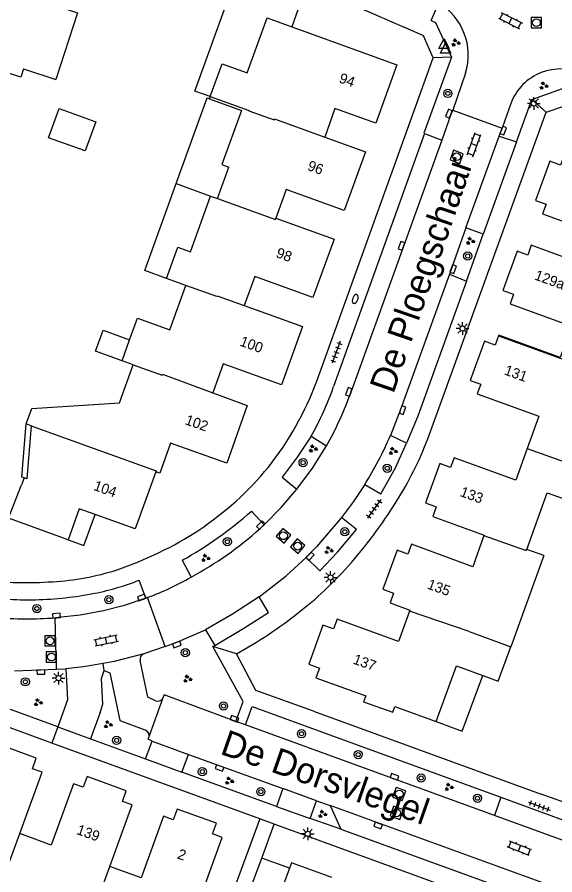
# Model space of a CAD drawing. Extents: x 137999 to 141000, y 397500 to 400501.
# Drawn here: x 138780.6 to 138832.8, y 400038.2 to 400121.4 of the extents above; entities that cross this region are included whole.
import ezdxf

# ---------------------------------------------------------------- set-up
doc = ezdxf.new("R2010")
doc.units = 0
for name, color, linetype in [('gg-afsc-erfafscheiding', 7, 'Continuous'), ('gg-anno-huisnummerreeks BGT', 7, 'Continuous'), ('gg-anno-openbare ruimte label', 7, 'Continuous'), ('gg-bbg-gedigitaliseerde bebouwing', 7, 'Continuous'), ('gg-bbg-gedigitaliseerde bijgebouw', 7, 'Continuous'), ('gg-bbg-hoofdgebouw', 7, 'Continuous'), ('gg-bbg-luifel en loopbrug', 7, 'Continuous'), ('gg-bbg-tussenscheiding', 7, 'Continuous'), ('gg-knt-verharding', 7, 'Continuous'), ('gg-knt-verharding nz', 7, 'Continuous'), ('gt-grn-weggrens', 7, 'Continuous'), ('gt-symb-boom', 7, 'Continuous'), ('gt-symb-brandkraan', 7, 'Continuous'), ('gt-symb-groenvak', 7, 'Continuous'), ('gt-symb-klinker verharding', 7, 'Continuous'), ('gt-symb-kolk', 7, 'Continuous'), ('gt-symb-lichtmast', 7, 'Continuous'), ('gt-symb-rioolschacht', 7, 'Continuous'), ('gt-symb-tegel verharding', 7, 'Continuous'), ('gt-symb-waterafsluiter', 7, 'Continuous')]:
    doc.layers.add(name, color=color, linetype=linetype)

# ---------------------------------------------------------------- blocks, each defined once
blk = doc.blocks.new('gt0-KL1')
at = {"layer": 'gt-symb-klinker verharding'}
for p, q in [((-1.15, 0.3), (1.15, 0.3)), ((-1, -0.3), (-1, 0.3)), ((-0.5, 0.3), (-0.5, 0.45)), ((0, -0.3), (0, 0.3)), ((0.5, 0.3), (0.5, 0.45)), ((1, -0.3), (1, 0.3)), ((-1.15, -0.3), (1.15, -0.3)), ((-0.5, -0.45), (-0.5, -0.3)), ((0.5, -0.45), (0.5, -0.3))]:
    blk.add_line(p, q, dxfattribs=at)
blk = doc.blocks.new('gt0-LMAST')
at = {"layer": 'gt-symb-lichtmast'}
for p, q in [((-0.182, 0.173), (-0.447, 0.438)), ((-0.005, 0.246), (-0.005, 0.621)), ((0.172, 0.173), (0.437, 0.438)), ((-0.255, -0.004), (-0.63, -0.004)), ((-0.182, -0.181), (-0.447, -0.446)), ((-0.005, -0.254), (-0.005, -0.629)), ((0.437, -0.446), (0.172, -0.181)), ((0.245, -0.004), (0.62, -0.004))]:
    blk.add_line(p, q, dxfattribs=at)
blk.add_circle((-0.005, -0.004), 0.25, dxfattribs=at)
blk = doc.blocks.new('gt0-KOLK')
at = {"layer": 'gt-symb-kolk'}
blk.add_lwpolyline([(0, 0), (0.375, 0), (0.375, 0.4), (-0.375, 0.4), (-0.375, 0), (0, 0)], dxfattribs=at)
blk = doc.blocks.new('gt0-GRVAK')
at = {"layer": 'gt-symb-groenvak'}
for p, q in [((-0.11, 0.189), (-0.228, 0.24)), ((-0.182, 0.153), (0.088, 0.153)), ((-0.091, 0.211), (-0.156, 0.322)), ((-0.047, 0.214), (-0.047, 0.393)), ((-0.004, 0.211), (0.061, 0.322)), ((0.015, 0.189), (0.133, 0.24)), ((0.262, -0.052), (0.197, 0.059)), ((0.305, -0.049), (0.305, 0.13)), ((0.349, -0.052), (0.414, 0.059)), ((-0.245, -0.228), (-0.363, -0.177)), ((-0.318, -0.264), (-0.047, -0.264)), ((-0.226, -0.206), (-0.291, -0.095)), ((-0.183, -0.203), (-0.183, -0.024)), ((-0.139, -0.206), (-0.074, -0.095)), ((-0.12, -0.228), (-0.002, -0.177)), ((0.243, -0.074), (0.125, -0.023)), ((0.17, -0.11), (0.441, -0.11)), ((0.368, -0.074), (0.486, -0.023))]:
    blk.add_line(p, q, dxfattribs=at)
blk = doc.blocks.new('gt0-RS')
at = {"layer": 'gt-symb-rioolschacht'}
blk.add_lwpolyline([(-0.5, -0.5), (0.5, -0.5), (0.5, 0.5), (-0.5, 0.5)], close=True, dxfattribs=at)
blk.add_circle((0, 0), 0.375, dxfattribs=at)
blk = doc.blocks.new('gt0-BOOM')
at = {"layer": 'gt-symb-boom'}
for radius in [0.4, 0.2]:
    blk.add_circle((0, 0), radius, dxfattribs=at)
blk = doc.blocks.new('gt0-WAFSL')
at = {"layer": 'gt-symb-waterafsluiter'}
for p, q in [((-0.5, -0.333), (0, 0.667)), ((0, 0.667), (0.5, -0.333)), ((0.5, -0.333), (-0.5, -0.333))]:
    blk.add_line(p, q, dxfattribs=at)
blk = doc.blocks.new('gt0-TEG1')
at = {"layer": 'gt-symb-tegel verharding'}
for p, q in [((-1.125, 0), (1.125, 0)), ((-0.9, -0.25), (-0.9, 0.25)), ((-0.45, -0.25), (-0.45, 0.25)), ((0, -0.25), (0, 0.25)), ((0.45, -0.25), (0.45, 0.25)), ((0.9, -0.25), (0.9, 0.25))]:
    blk.add_line(p, q, dxfattribs=at)
blk = doc.blocks.new('gt0-BR')
at = {"layer": 'gt-symb-brandkraan'}
for centre, radius, start, end in [((-0.244, 0), 0.206, 107.56694, 252.43307), ((0.599, -2.664), 3, 106.89205, 107.56694), ((0, -0.691), 0.938, 73.10799, 106.89205), ((-0.599, -2.664), 3, 72.43309, 73.10799), ((0.244, 0), 0.206, 287.56695, 72.43309), ((0.599, 2.664), 3, 252.43307, 253.10797), ((0, 0.691), 0.938, 253.10797, 286.89206), ((-0.599, 2.664), 3, 286.89206, 287.56695)]:
    blk.add_arc(centre, radius, start, end, dxfattribs=at)

msp = doc.modelspace()

# ---------------------------------------------------------------- linework, layer by layer
at = {"layer": 'gg-afsc-erfafscheiding'}
for p, q in [((138820.011, 400119.579), (138818.218, 400120.383)), ((138809.331, 400054.033), (138831.452, 400045.998))]:
    msp.add_line(p, q, dxfattribs=at)
msp.add_arc((138781.551, 400099.79), 33.281, 262.52149, 274.26352, dxfattribs=at)
at = {"layer": 'gg-bbg-gedigitaliseerde bebouwing'}
for p, q in [((138781.193, 400116.359), (138784.326, 400115.337)), ((138800.013, 400103.787), (138801.113, 400106.839)), ((138799.345, 400104.016), (138800.013, 400103.787)), ((138796.964, 400095.348), (138795.079, 400096.032)), ((138795.398, 400091.024), (138796.964, 400095.348)), ((138791.833, 400087.654), (138790.755, 400088.045)), ((138781.932, 400081.739), (138781.448, 400081.913)), ((138781.251, 400076.676), (138780.985, 400075.991)), ((138831.7, 400069.131), (138828.493, 400060.293))]:
    msp.add_line(p, q, dxfattribs=at)
for points in [[(138781.193, 400116.359), (138780.929, 400115.553), (138775.633, 400117.287)], [(138799.233, 400113.461), (138802.344, 400112.34), (138800.448, 400107.078), (138801.113, 400106.839)], [(138795.079, 400096.032), (138796.17, 400099.046), (138797.403, 400098.608), (138799.345, 400104.016)], [(138791.492, 400090.078), (138792.248, 400092.164), (138795.398, 400091.024)], [(138781.448, 400081.913), (138781.993, 400083.422), (138790.495, 400083.964), (138791.833, 400087.654)], [(138781.932, 400081.739), (138781.528, 400076.569), (138781.251, 400076.676)], [(138825.781, 400057.499), (138827.282, 400056.954), (138828.493, 400060.293)], [(138821.257, 400053.02), (138823.219, 400058.428), (138825.781, 400057.499)]]:
    msp.add_lwpolyline(points, dxfattribs=at)
at = {"layer": 'gg-bbg-gedigitaliseerde bijgebouw'}
msp.add_line((138790.755, 400088.045), (138791.492, 400090.078), dxfattribs=at)
for points in [[(138787.192, 400108.403), (138783.618, 400109.678), (138784.65, 400112.519), (138788.215, 400111.227), (138787.192, 400108.403)], [(138790.755, 400088.045), (138788.173, 400088.981), (138788.91, 400091.014), (138791.492, 400090.078)]]:
    msp.add_lwpolyline(points, dxfattribs=at)
at = {"layer": 'gg-bbg-hoofdgebouw'}
for p, q in [((138807.233, 400120.457), (138808.597, 400119.961)), ((138799.233, 400113.461), (138799.308, 400113.667)), ((138811.426, 400112.532), (138810.437, 400109.73)), ((138831.7, 400069.131), (138830.046, 400069.731))]:
    msp.add_line(p, q, dxfattribs=at)
for points in [[(138779.761, 400129.854), (138785.324, 400128.044), (138783.594, 400122.729), (138786.429, 400121.794), (138784.326, 400115.337)], [(138799.308, 400113.667), (138800.471, 400116.863), (138802.895, 400115.981), (138804.841, 400121.328), (138807.233, 400120.457)], [(138808.597, 400119.961), (138817.433, 400116.745), (138815.386, 400111.103), (138811.426, 400112.532)], [(138810.437, 400109.73), (138814.397, 400108.3), (138812.332, 400102.622), (138806.69, 400104.659), (138805.688, 400101.884)], [(138841.315, 400105.194), (138841.519, 400105.758), (138838.695, 400106.781), (138838.493, 400106.218), (138833.662, 400107.982), (138833.312, 400107.022), (138832.28, 400107.397), (138830.9, 400103.599), (138831.934, 400103.223), (138831.587, 400102.287), (138837.56, 400100.116), (138836.452, 400097.069)], [(138805.688, 400101.884), (138811.345, 400099.841), (138809.279, 400094.166), (138803.637, 400096.203), (138802.628, 400093.411)], [(138836.452, 400097.069), (138830.485, 400099.241), (138830.143, 400098.301), (138829.11, 400098.677), (138827.727, 400094.87), (138828.773, 400094.49), (138828.434, 400093.556), (138834.39, 400091.394), (138833.282, 400088.346), (138827.334, 400090.509), (138827.312, 400090.449)], [(138802.628, 400093.411), (138808.274, 400091.372), (138806.223, 400085.698), (138800.579, 400087.736), (138799.563, 400084.922)], [(138827.312, 400090.449), (138826.992, 400089.568), (138825.941, 400089.951), (138824.553, 400086.139), (138825.587, 400085.763), (138825.242, 400084.815), (138831.208, 400082.67), (138830.082, 400079.54)], [(138799.563, 400084.922), (138802.912, 400083.713), (138800.934, 400078.087), (138795.459, 400080.056), (138794.419, 400077.147), (138794.04, 400077.272)], [(138830.082, 400079.54), (138828.974, 400076.46), (138823, 400078.613), (138822.648, 400077.667), (138821.623, 400078.056), (138820.224, 400074.258), (138821.256, 400073.878), (138820.914, 400072.936), (138825.904, 400071.124), (138825.884, 400071.067)], [(138830.046, 400069.731), (138832.042, 400075.231), (138834.674, 400074.276), (138835.827, 400077.455)], [(138794.04, 400077.272), (138792.032, 400071.718), (138788.153, 400073.121)], [(138785.516, 400070.672), (138779.737, 400072.777), (138780.985, 400075.991)], [(138788.153, 400073.121), (138786.606, 400073.68), (138785.516, 400070.672)], [(138825.884, 400071.067), (138824.804, 400068.035), (138818.845, 400070.229), (138818.495, 400069.278), (138817.466, 400069.667), (138816.082, 400065.859), (138817.116, 400065.483), (138816.78, 400064.546), (138818.694, 400063.839), (138818.655, 400063.732)], [(138818.655, 400063.732), (138817.585, 400060.784), (138811.633, 400062.953), (138811.289, 400062.011), (138810.256, 400062.382), (138808.881, 400058.583), (138809.915, 400058.209), (138809.578, 400057.261), (138814.421, 400055.512), (138814.2, 400054.948), (138817.042, 400053.931), (138817.244, 400054.496), (138821.257, 400053.02)], [(138780.836, 400042.152), (138783.005, 400048.118), (138782.053, 400048.454), (138782.435, 400049.487), (138778.631, 400050.87), (138778.255, 400049.836), (138777.313, 400050.174), (138775.143, 400044.206), (138772.093, 400045.329)], [(138789.573, 400038.971), (138791.737, 400044.941), (138790.795, 400045.285), (138791.172, 400046.317), (138787.369, 400047.697), (138786.994, 400046.663), (138786.05, 400046.999), (138783.886, 400041.029), (138780.836, 400042.152)], [(138797.678, 400034.133), (138798.269, 400033.918), (138799.295, 400036.739), (138798.731, 400036.944), (138800.483, 400041.783), (138799.543, 400042.123), (138799.928, 400043.165), (138796.111, 400044.527), (138795.732, 400043.492), (138794.792, 400043.836), (138792.628, 400037.863), (138789.573, 400038.971)], [(138811.114, 400037.897), (138807.203, 400039.316), (138807.018, 400038.807)], [(138807.018, 400038.807), (138805.569, 400034.808), (138802.855, 400035.793)]]:
    msp.add_lwpolyline(points, dxfattribs=at)
at = {"layer": 'gg-bbg-luifel en loopbrug'}
for p, q in [((138796.01, 400105.225), (138799.023, 400113.537)), ((138799.023, 400113.537), (138799.233, 400113.461)), ((138796.01, 400105.225), (138799.345, 400104.016)), ((138802.855, 400035.793), (138804.32, 400039.785)), ((138807.018, 400038.807), (138804.32, 400039.785))]:
    msp.add_line(p, q, dxfattribs=at)
for points in [[(138799.308, 400113.667), (138797.816, 400114.208), (138801.775, 400125.131), (138808.097, 400122.84), (138807.233, 400120.457)], [(138795.079, 400096.032), (138792.957, 400096.801), (138796.01, 400105.225)], [(138781.251, 400076.676), (138781.045, 400076.756), (138781.448, 400081.913)], [(138785.516, 400070.672), (138787.063, 400070.112), (138788.153, 400073.121)], [(138821.257, 400053.02), (138823.791, 400052.088), (138825.781, 400057.499)]]:
    msp.add_lwpolyline(points, dxfattribs=at)
at = {"layer": 'gg-bbg-tussenscheiding'}
for p, q in [((138799.963, 400094.26), (138796.964, 400095.348)), ((138830.082, 400079.54), (138835.827, 400077.455)), ((138824.469, 400061.753), (138818.655, 400063.732)), ((138824.469, 400061.753), (138828.493, 400060.293))]:
    msp.add_line(p, q, dxfattribs=at)
for points in [[(138799.308, 400113.667), (138803.083, 400112.324), (138803.07, 400112.286), (138805.516, 400111.41), (138805.55, 400111.504), (138810.437, 400109.73)], [(138800.013, 400103.787), (138805.641, 400101.754), (138805.688, 400101.884)], [(138799.963, 400094.26), (138799.997, 400094.354), (138802.628, 400093.411)], [(138827.312, 400090.449), (138833.294, 400088.284), (138836.387, 400087.217), (138836.364, 400087.142)], [(138791.833, 400087.654), (138794.653, 400086.631), (138794.687, 400086.725), (138799.563, 400084.922)], [(138781.932, 400081.739), (138794.074, 400077.366), (138794.04, 400077.272)], [(138825.884, 400071.067), (138829.973, 400069.622), (138830.016, 400069.742), (138830.046, 400069.731)], [(138778.622, 400036.417), (138779.602, 400039.082), (138779.706, 400039.045), (138780.836, 400042.152)], [(138787.384, 400033.25), (138788.344, 400035.906), (138788.441, 400035.871), (138789.573, 400038.971)]]:
    msp.add_lwpolyline(points, dxfattribs=at)
at = {"layer": 'gg-knt-verharding'}
for p, q in [((138820.768, 400121.058), (138821.512, 400122.77)), ((138813.921, 400122.25), (138818.218, 400120.383)), ((138820.967, 400117.444), (138820.011, 400119.579)), ((138809.651, 400086.057), (138820.967, 400117.444)), ((138824.092, 400115.948), (138822.86, 400112.372)), ((138829.043, 400109.269), (138830.539, 400113.407)), ((138822.86, 400112.372), (138827.655, 400110.621)), ((138828.353, 400112.558), (138827.655, 400110.621)), ((138820.451, 400080.47), (138831.916, 400112.156)), ((138820.133, 400110.082), (138811.299, 400085.539)), ((138820.133, 400110.082), (138821.807, 400109.453)), ((138827.355, 400109.84), (138827.655, 400110.621)), ((138827.355, 400109.84), (138829.043, 400109.269)), ((138829.043, 400109.269), (138825.81, 400100.331)), ((138824.145, 400100.935), (138822.532, 400096.426)), ((138825.81, 400100.331), (138824.145, 400100.935)), ((138824.193, 400095.764), (138825.81, 400100.331)), ((138822.532, 400096.426), (138824.193, 400095.764)), ((138783.952, 400050.934), (138695.919, 400082.954)), ((138809.112, 400080.723), (138810.608, 400079.769)), ((138818.37, 400080.029), (138816.815, 400080.793)), ((138804.543, 400072.115), (138803.315, 400073.445)), ((138804.159, 400071.765), (138804.543, 400072.115)), ((138796.61, 400068.675), (138797.472, 400067.052)), ((138793.058, 400065.001), (138792.425, 400066.752)), ((138793.223, 400065.06), (138793.058, 400065.001)), ((138794.936, 400060.321), (138793.223, 400065.06)), ((138784.389, 400058.097), (138784.261, 400063.092)), ((138798.862, 400061.93), (138799.753, 400060.401)), ((138794.936, 400060.321), (138792.872, 400059.612)), ((138799.583, 400060.326), (138799.753, 400060.401)), ((138802.501, 400054.978), (138799.583, 400060.326)), ((138780.314, 400057.965), (138784.389, 400058.097)), ((138784.389, 400058.097), (138785.293, 400058.14)), ((138793.392, 400051.581), (138794.716, 400055.261)), ((138794.716, 400055.261), (138794.842, 400055.61)), ((138801.796, 400053.043), (138794.842, 400055.61)), ((138801.796, 400053.043), (138802.501, 400054.978)), ((138784.525, 400052.51), (138779.048, 400054.526)), ((138802.736, 400052.701), (138803.385, 400054.485)), ((138803.385, 400054.485), (138810.221, 400051.997)), ((138788.628, 400053.906), (138787.698, 400051.354)), ((138802.736, 400052.701), (138801.796, 400053.043)), ((138826.907, 400043.923), (138802.736, 400052.701)), ((138793.294, 400051.309), (138793.392, 400051.581)), ((138810.221, 400051.997), (138827.538, 400045.694)), ((138804.122, 400043.598), (138783.952, 400050.934)), ((138787.698, 400051.354), (138793.044, 400049.396)), ((138793.044, 400049.396), (138793.69, 400051.137)), ((138793.69, 400051.137), (138793.294, 400051.309)), ((138793.69, 400051.137), (138797.222, 400049.845)), ((138796.576, 400048.128), (138797.222, 400049.845)), ((138797.222, 400049.845), (138806.382, 400046.52)), ((138805.748, 400044.77), (138796.576, 400048.128)), ((138806.382, 400046.52), (138805.748, 400044.77)), ((138809.625, 400045.344), (138806.382, 400046.52)), ((138848.333, 400039.862), (138831.452, 400045.998)), ((138809.027, 400043.635), (138809.625, 400045.344)), ((138809.625, 400045.344), (138810.957, 400044.868)), ((138827.538, 400045.694), (138826.907, 400043.923)), ((138810.957, 400044.868), (138811.988, 400042.593)), ((138804.122, 400043.598), (138799.336, 400030.559)), ((138811.988, 400042.593), (138809.027, 400043.635)), ((138833.933, 400041.353), (138826.907, 400043.923)), ((138804.32, 400039.785), (138805.531, 400043.085)), ((138867.696, 400020.437), (138805.531, 400043.085)), ((138811.988, 400042.593), (138831.477, 400035.524))]:
    msp.add_line(p, q, dxfattribs=at)
for points in [[(138820.768, 400121.058), (138821.198, 400120.869), (138822.742, 400117.491)], [(138822.742, 400117.491), (138820.069, 400110.11), (138820.133, 400110.082)], [(138830.539, 400113.407), (138833.979, 400114.611), (138834.278, 400114.439), (138835.084, 400116.056)], [(138822.86, 400112.372), (138822.66, 400111.95), (138821.807, 400109.453)], [(138831.916, 400112.156), (138833.834, 400112.807), (138839.904, 400109.741)], [(138824.193, 400095.764), (138819.477, 400082.667), (138818.37, 400080.029)], [(138809.112, 400080.723), (138807.773, 400078.685), (138806.305, 400076.738), (138807.739, 400075.589)], [(138814.316, 400076.034), (138815.875, 400075.121), (138817.299, 400077.642), (138818.37, 400080.029)], [(138807.739, 400075.589), (138809.25, 400077.626), (138810.608, 400079.769)], [(138814.316, 400076.034), (138813.23, 400074.397), (138812.057, 400072.822)], [(138804.543, 400072.115), (138806.201, 400073.797), (138807.739, 400075.589)], [(138812.057, 400072.822), (138809.629, 400069.994), (138808.642, 400068.944)], [(138808.642, 400068.944), (138809.947, 400067.649), (138811.669, 400069.457), (138813.508, 400071.679), (138812.057, 400072.822)], [(138804.059, 400065.117), (138806.679, 400067.178), (138808.642, 400068.944)], [(138793.058, 400065.001), (138790.865, 400064.258), (138788.947, 400063.774), (138786.694, 400063.355), (138784.261, 400063.092)], [(138799.753, 400060.401), (138802.589, 400062.087), (138804.961, 400063.595), (138804.059, 400065.117)], [(138794.936, 400060.321), (138796.003, 400060.695), (138798.862, 400061.93)], [(138792.872, 400059.612), (138789.986, 400058.868), (138788.919, 400058.672)], [(138809.331, 400054.033), (138803.731, 400056.044), (138801.865, 400059.587)], [(138788.919, 400058.672), (138787.027, 400058.324), (138785.293, 400058.14)], [(138793.991, 400055.039), (138793.265, 400055.38), (138792.522, 400058.943)], [(138785.293, 400058.14), (138785.469, 400055.145), (138784.525, 400052.51)], [(138788.628, 400053.906), (138788.889, 400054.707), (138788.777, 400057.19), (138789.024, 400057.989)], [(138789.024, 400057.989), (138789.584, 400057.757), (138790.542, 400053.128), (138792.983, 400052.224)]]:
    msp.add_lwpolyline(points, dxfattribs=at)
for centre, radius, start, end in [((138818.453, 400117.714), 5.909, 342.60608, 58.82598), ((138833.339, 400111.189), 5.171, 70.27537, 164.64508), ((138781.165, 400096.592), 30.372, 321.60248, 339.70357), ((138784.672, 400094.726), 28.167, 330.18912, 340.96421), ((138783.906, 400095.038), 35.86, 327.99732, 336.59382), ((138786.656, 400093.573), 36.247, 327.96533, 338.80729), ((138781.719, 400096.636), 29.967, 303.39074, 320.88001), ((138776.984, 400099.733), 47.713, 318.48065, 327.85596), ((138777.328, 400102.877), 39.263, 299.41338, 311.44343), ((138779.285, 400100.472), 34.509, 288.55926, 303.2591), ((138781.423, 400096.924), 33.91, 298.24796, 312.10443), ((138782.83, 400090.495), 23.924, 272.86236, 288.11534), ((138785.595, 400092.261), 36.313, 307.89581, 318.30187), ((138783.295, 400089.779), 24.771, 280.41264, 291.62772), ((138784.231, 400089.767), 26.293, 289.99801, 300.23788), ((138781.828, 400099.242), 34.403, 260.48364, 270.29005), ((138781.549, 400098.504), 33.668, 270.77031, 280.65087), ((138779.281, 400100.042), 46.332, 299.17236, 308.14639), ((138781.509, 400102.348), 39.353, 265.51818, 274.00985), ((138793.047, 400059.094), 0.546, 108.673, 196.09267), ((138794.21, 400055.618), 0.62, 249.29367, 324.75623), ((138792.819, 400051.668), 0.58, 351.38801, 73.53131)]:
    msp.add_arc(centre, radius, start, end, dxfattribs=at)
at = {"layer": 'gg-knt-verharding nz'}
for p, q in [((138824.145, 400100.935), (138827.355, 400109.84)), ((138821.807, 400109.453), (138812.837, 400084.608)), ((138789.024, 400057.989), (138788.919, 400058.672)), ((138784.525, 400052.51), (138787.698, 400051.354)), ((138793.044, 400049.396), (138796.576, 400048.128)), ((138827.538, 400045.694), (138834.585, 400043.104)), ((138805.748, 400044.77), (138809.027, 400043.635)), ((138833.735, 400036.597), (138810.957, 400044.868))]:
    msp.add_line(p, q, dxfattribs=at)
for points in [[(138822.532, 400096.426), (138817.803, 400083.313), (138816.815, 400080.793)], [(138804.059, 400065.117), (138801.468, 400063.456), (138798.862, 400061.93)]]:
    msp.add_lwpolyline(points, dxfattribs=at)
msp.add_arc((138781.445, 400096.135), 33.441, 330.69881, 339.83653, dxfattribs=at)
at = {"layer": 'gt-grn-weggrens'}
for p, q in [((138822.742, 400117.491), (138820.967, 400117.444)), ((138830.539, 400113.407), (138831.916, 400112.156)), ((138801.865, 400059.587), (138799.583, 400060.326)), ((138784.525, 400052.51), (138783.952, 400050.934)), ((138805.531, 400043.085), (138804.122, 400043.598))]:
    msp.add_line(p, q, dxfattribs=at)

# ---------------------------------------------------------------- block references
at = {"layer": 'gt-symb-boom'}
for p in [(138822.382, 400113.981), (138824.314, 400098.202), (138808.336, 400078.15), (138816.499, 400077.607), (138812.388, 400071.448), (138800.976, 400070.477), (138789.479, 400064.859), (138782.484, 400063.995), (138796.897, 400059.716), (138781.367, 400056.882), (138800.61, 400054.535), (138790.229, 400051.211), (138808.182, 400051.844), (138813.683, 400049.821), (138798.545, 400048.166), (138819.796, 400047.553), (138804.232, 400046.226), (138825.261, 400045.585)]:
    msp.add_blockref('gt0-BOOM', p, dxfattribs=at)
at = {"layer": 'gt-symb-brandkraan', "rotation": 69.33669709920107}
msp.add_blockref('gt0-BR', (138813.399, 400094.041), dxfattribs=at)
at = {"layer": 'gt-symb-groenvak'}
for p in [(138823.137, 400118.906), (138831.677, 400114.723), (138824.558, 400099.659), (138809.286, 400079.509), (138817.047, 400079.275), (138810.815, 400069.655), (138798.853, 400068.896), (138797.105, 400057.163), (138782.596, 400054.887), (138789.385, 400052.742), (138801.154, 400047.271), (138822.472, 400046.675), (138810.205, 400044.053)]:
    msp.add_blockref('gt0-GRVAK', p, dxfattribs=at)
at = {"layer": 'gt-symb-klinker verharding'}
for p, rotation in [((138828.465, 400121.033), -26.744420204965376), ((138824.921, 400109.012), 70.24210003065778), ((138789.218, 400060.901), 11.882758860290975), ((138829.326, 400040.722), 158.64562263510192)]:
    msp.add_blockref('gt0-KL1', p, dxfattribs=dict(at, rotation=rotation))
at = {"layer": 'gt-symb-kolk'}
for p, rotation in [((138822.673, 400111.944), 66.86909051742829), ((138827.585, 400110.443), -111.46106358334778), ((138818.082, 400099.131), 70.11483488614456), ((138822.711, 400096.989), -109.99289397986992), ((138812.957, 400084.956), 70.96692019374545), ((138817.803, 400083.313), -109.81181188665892), ((138804.37, 400071.945), 44.51376743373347), ((138808.859, 400069.204), -134.27067303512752), ((138792.743, 400064.882), 20.663302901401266), ((138784.417, 400063.103), 4.3020111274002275), ((138796.003, 400060.695), -160.67751762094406), ((138782.873, 400058.024), -178.6824293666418), ((138801.608, 400053.111), -19.99289398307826), ((138800.284, 400048.712), 159.69875001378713), ((138817.13, 400047.47), -19.939047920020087), ((138815.675, 400043.13), 160.11483488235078)]:
    msp.add_blockref('gt0-KOLK', p, dxfattribs=dict(at, rotation=rotation))
at = {"layer": 'gt-symb-lichtmast'}
for p in [(138830.734, 400113.012), (138823.817, 400091.17), (138811.003, 400067.015), (138784.594, 400057.248), (138808.783, 400042.133)]:
    msp.add_blockref('gt0-LMAST', p, dxfattribs=at)
at = {"layer": 'gt-symb-rioolschacht'}
for p in [(138830.986, 400120.845), (138783.757, 400060.86), (138783.905, 400059.288)]:
    msp.add_blockref('gt0-RS', p, dxfattribs=at)
for p, rotation in [((138823.24, 400107.836), -20.06634962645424), ((138806.429, 400071.056), -40.61993954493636), ((138807.804, 400070.048), -40.61993954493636), ((138817.662, 400045.995), -19.992893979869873), ((138817.424, 400044.168), -19.992893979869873)]:
    msp.add_blockref('gt0-RS', p, dxfattribs=dict(at, rotation=rotation))
at = {"layer": 'gt-symb-tegel verharding'}
for p, rotation in [((138811.554, 400088.868), -109.88516511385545), ((138815.231, 400073.675), -125.93051893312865), ((138831.26, 400044.831), -20.06634962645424)]:
    msp.add_blockref('gt0-TEG1', p, dxfattribs=dict(at, rotation=rotation))
at = {"layer": 'gt-symb-waterafsluiter'}
for p in [(138822.02, 400118.658), (138822.173, 400118.235)]:
    msp.add_blockref('gt0-WAFSL', p, dxfattribs=at)

# ---------------------------------------------------------------- texts
at = {"layer": 'gg-anno-huisnummerreeks BGT'}
for s, rotation, p in [('94', 340.1, (138811.741, 400115.065)), ('96', 340.1, (138808.685, 400106.571)), ('98', 340.1, (138805.633, 400098.115)), ('129a', 340.1, (138830.72, 400095.945)), ('100', 340.1, (138802.115, 400089.528)), ('131', 340.1, (138827.784, 400086.729)), ('102', 340.6, (138796.799, 400081.899)), ('104', 340.1, (138787.914, 400075.522)), ('133', 339.8, (138823.493, 400074.933)), ('135', 340, (138820.306, 400065.95)), ('137', 340.1, (138813.102, 400058.676)), ('139', 340.1, (138786.266, 400042.136)), ('2', 340.4, (138796.055, 400039.768))]:
    msp.add_text(s, height=1, rotation=rotation, dxfattribs=at).set_placement(p)
at = {"layer": 'gg-anno-openbare ruimte label'}
for s, rotation, p in [('De Ploegschaar', 71, (138817.102, 400084.756)), ('De Dorsvlegel', 340.7, (138800.175, 400049.916))]:
    msp.add_text(s, height=2.5, rotation=rotation, dxfattribs=at).set_placement(p)

doc.saveas('drawing.dxf')
